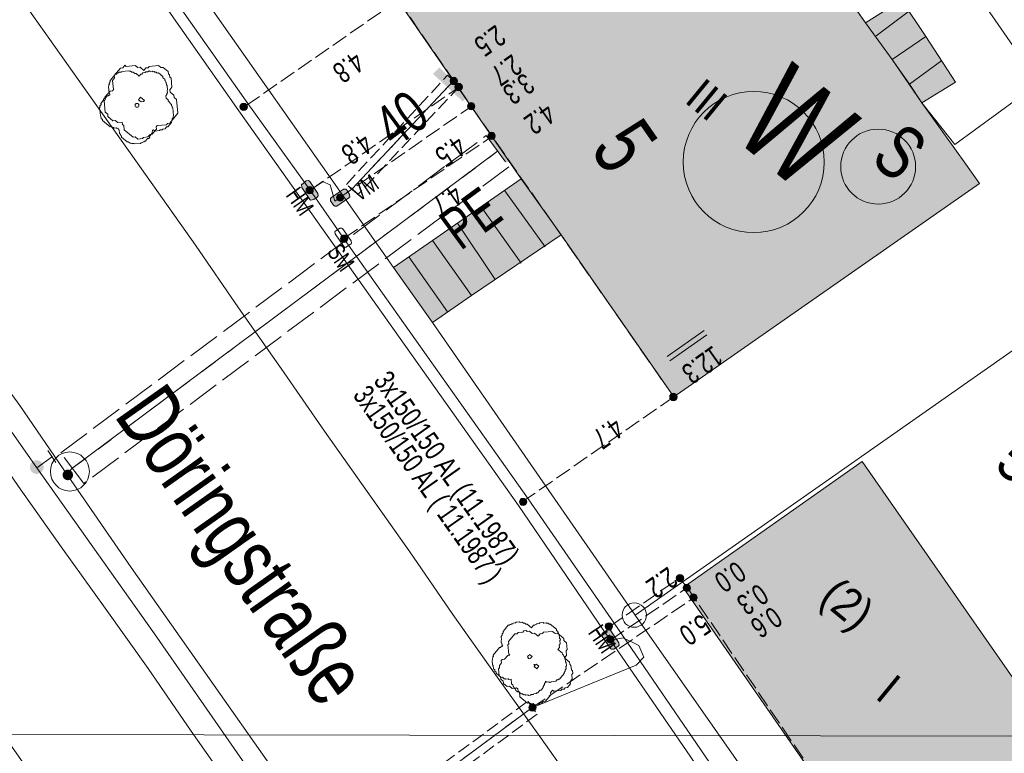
# Model space of a CAD drawing. Header units: metres. Extents: x -740 to 758, y -633 to 854.
# Tile 692 of 1056: x 217 to 242, y -124 to -105. Entities that reach past the tile are written whole.
import ezdxf

# ---------------------------------------------------------------- set-up
doc = ezdxf.new("R2010")
doc.units = ezdxf.units.M
doc.header["$MEASUREMENT"] = 0
for name, pattern in [('333_125', [0.4576, 0.3328, -0.1248]), ('333_333', [0.6656, 0.3328, -0.3328]), ('416_125', [0.5408, 0.416, -0.1248]), ('416_416', [0.832, 0.416, -0.416]), ('832_208', [1.04, 0.832, -0.208])]:
    doc.linetypes.add(name, pattern=pattern)
for name, color, linetype in [('Gas.LOVION', 7, 'Continuous'), ('Gis.LOVION', 7, 'Continuous'), ('Grundkarte.LOVION', 7, 'Continuous'), ('Grundkarte_Text.LOVION', 7, 'Continuous'), ('Strom.LOVION', 7, 'Continuous'), ('StromBemass.LOVION', 7, 'Continuous'), ('ViewBounds.LOVION', 7, 'Continuous'), ('Wasser.LOVION', 7, 'Continuous')]:
    doc.layers.add(name, color=color, linetype=linetype)
doc.styles.add('ERSTELLTER_STIL_1', font='arial.ttf')

msp = doc.modelspace()

# ---------------------------------------------------------------- hatches: boundary and pattern name
at = {"layer": 'Gas.LOVION', "linetype": 'Continuous', "lineweight": 13}
for points in [[(217.422, -116.643), (217.435, -116.625), (217.445, -116.606), (217.453, -116.585), (217.459, -116.564), (217.461, -116.542), (217.461, -116.52), (217.459, -116.498), (217.453, -116.477), (217.445, -116.457), (217.434, -116.437), (217.421, -116.42), (217.406, -116.404), (217.389, -116.39), (217.371, -116.378), (217.351, -116.369), (217.33, -116.362), (217.308, -116.358), (217.286, -116.357), (217.264, -116.358), (217.243, -116.362), (217.222, -116.369), (217.202, -116.379), (217.184, -116.391), (217.167, -116.405), (217.152, -116.421), (217.139, -116.438), (217.128, -116.458), (217.12, -116.478), (217.115, -116.499), (217.112, -116.521), (217.112, -116.543), (217.115, -116.565), (217.121, -116.586), (217.129, -116.607), (217.14, -116.626), (217.153, -116.644), (217.168, -116.66), (217.185, -116.673), (217.203, -116.685), (217.223, -116.694), (217.244, -116.701), (217.266, -116.705), (217.287, -116.707), (217.309, -116.705), (217.331, -116.701), (217.352, -116.694), (217.372, -116.685), (217.39, -116.673), (217.407, -116.659)], [(217.423, -116.643), (217.436, -116.625), (217.446, -116.606), (217.454, -116.586), (217.46, -116.564), (217.462, -116.543), (217.462, -116.521), (217.459, -116.499), (217.454, -116.478), (217.446, -116.457), (217.435, -116.438), (217.422, -116.421), (217.407, -116.405), (217.39, -116.391), (217.372, -116.379), (217.352, -116.37), (217.331, -116.363), (217.309, -116.359), (217.287, -116.358), (217.266, -116.359), (217.244, -116.363), (217.223, -116.37), (217.203, -116.38), (217.185, -116.391), (217.168, -116.405), (217.153, -116.421), (217.14, -116.439), (217.13, -116.458), (217.122, -116.479), (217.116, -116.5), (217.114, -116.522), (217.114, -116.544), (217.117, -116.566), (217.122, -116.587), (217.13, -116.607), (217.141, -116.626), (217.154, -116.644), (217.169, -116.66), (217.186, -116.674), (217.204, -116.686), (217.224, -116.695), (217.245, -116.702), (217.267, -116.706), (217.289, -116.707), (217.31, -116.705), (217.332, -116.701), (217.353, -116.694), (217.373, -116.685), (217.391, -116.673), (217.408, -116.659)]]:
    msp.add_hatch(color=7, dxfattribs=at).paths.add_polyline_path(points)
at = {"layer": 'Grundkarte.LOVION', "linetype": 'Continuous', "lineweight": 18}
for color, points in [(9, [(226.532, -104.549), (229.701, -109.145), (230.728, -110.582), (233.617, -114.733), (241.447, -109.268), (241.102, -108.769), (239.973, -107.195), (239.661, -106.723), (239.215, -106.087), (238.532, -105.149), (235.885, -101.358), (234.444, -99.312), (234.31, -99.148)]), (254, [(240.073, -105.501), (239.449, -104.557), (238.532, -105.149), (239.215, -106.087)]), (254, [(240.838, -106.667), (240.073, -105.501), (239.215, -106.087), (239.973, -107.195)]), (254, [(230.728, -110.582), (229.701, -109.145), (227.432, -110.727), (228.427, -112.137)]), (254, [(228.427, -112.137), (227.432, -110.727), (226.435, -111.415), (227.43, -112.825)]), (254, [(233.858, -119.615), (239.398, -127.615), (242.362, -125.582), (242.566, -125.857), (244.225, -124.69), (238.448, -116.388)])]:
    msp.add_hatch(color=color, dxfattribs=at).paths.add_polyline_path(points)
at = {"layer": 'Strom.LOVION', "linetype": 'Continuous', "lineweight": 13}
for points in [[(228.368, -107), (227.604, -106.291), (227.443, -106.455), (228.207, -107.163)], [(224.078, -109.37), (224.285, -109.675), (224.301, -109.688), (224.389, -109.679), (224.471, -109.612), (224.497, -109.58), (224.492, -109.522), (224.284, -109.217), (224.252, -109.19), (224.194, -109.196), (224.098, -109.279), (224.069, -109.282)], [(224.981, -109.843), (225.286, -109.636), (225.312, -109.604), (225.307, -109.545), (225.237, -109.434), (225.205, -109.407), (225.146, -109.413), (224.841, -109.62), (224.815, -109.652), (224.82, -109.711), (224.89, -109.822), (224.923, -109.849)], [(231.778, -120.868), (232.001, -121.186), (232.017, -121.199), (232.076, -121.193), (232.187, -121.123), (232.214, -121.091), (232.208, -121.033), (232.001, -120.728), (231.969, -120.702), (231.91, -120.707), (231.799, -120.777), (231.772, -120.809)]]:
    msp.add_hatch(color=7, dxfattribs=at).paths.add_polyline_path(points)
at = {"layer": 'StromBemass.LOVION', "linetype": 'Continuous', "lineweight": 13}
for points in [[(228.046, -106.698), (228.053, -106.688), (228.059, -106.678), (228.063, -106.667), (228.066, -106.656), (228.067, -106.644), (228.067, -106.632), (228.066, -106.621), (228.063, -106.609), (228.058, -106.598), (228.053, -106.588), (228.046, -106.579), (228.038, -106.57), (228.029, -106.563), (228.019, -106.556), (228.008, -106.551), (227.997, -106.548), (227.985, -106.546), (227.974, -106.545), (227.962, -106.546), (227.95, -106.548), (227.939, -106.552), (227.929, -106.557), (227.919, -106.563), (227.91, -106.57), (227.902, -106.579), (227.895, -106.589), (227.889, -106.599), (227.885, -106.61), (227.882, -106.621), (227.881, -106.633), (227.881, -106.645), (227.882, -106.656), (227.885, -106.668), (227.889, -106.679), (227.895, -106.689), (227.902, -106.698), (227.91, -106.707), (227.919, -106.714), (227.929, -106.721), (227.94, -106.725), (227.951, -106.729), (227.963, -106.731), (227.974, -106.732), (227.986, -106.731), (227.998, -106.729), (228.009, -106.725), (228.019, -106.72), (228.029, -106.714), (228.038, -106.706)], [(228.046, -106.698), (228.053, -106.688), (228.059, -106.678), (228.063, -106.667), (228.066, -106.656), (228.067, -106.644), (228.067, -106.632), (228.066, -106.621), (228.063, -106.609), (228.058, -106.598), (228.053, -106.588), (228.046, -106.579), (228.038, -106.57), (228.029, -106.563), (228.019, -106.556), (228.008, -106.551), (227.997, -106.548), (227.985, -106.546), (227.974, -106.545), (227.962, -106.546), (227.95, -106.548), (227.939, -106.552), (227.929, -106.557), (227.919, -106.563), (227.91, -106.57), (227.902, -106.579), (227.895, -106.589), (227.889, -106.599), (227.885, -106.61), (227.882, -106.621), (227.881, -106.633), (227.881, -106.645), (227.882, -106.656), (227.885, -106.668), (227.889, -106.679), (227.895, -106.689), (227.902, -106.698), (227.91, -106.707), (227.919, -106.714), (227.929, -106.721), (227.94, -106.725), (227.951, -106.729), (227.963, -106.731), (227.974, -106.732), (227.986, -106.731), (227.998, -106.729), (228.009, -106.725), (228.019, -106.72), (228.029, -106.714), (228.038, -106.706)], [(228.175, -106.853), (228.182, -106.843), (228.188, -106.833), (228.192, -106.822), (228.195, -106.81), (228.197, -106.798), (228.197, -106.786), (228.195, -106.774), (228.192, -106.763), (228.188, -106.752), (228.182, -106.741), (228.175, -106.732), (228.167, -106.723), (228.157, -106.715), (228.147, -106.709), (228.136, -106.704), (228.125, -106.7), (228.113, -106.698), (228.101, -106.697), (228.089, -106.698), (228.078, -106.7), (228.066, -106.704), (228.055, -106.709), (228.045, -106.716), (228.036, -106.723), (228.028, -106.732), (228.021, -106.742), (228.015, -106.752), (228.011, -106.763), (228.008, -106.775), (228.006, -106.787), (228.006, -106.799), (228.008, -106.811), (228.011, -106.822), (228.015, -106.833), (228.021, -106.844), (228.028, -106.854), (228.037, -106.862), (228.046, -106.87), (228.056, -106.876), (228.067, -106.881), (228.078, -106.885), (228.09, -106.887), (228.102, -106.888), (228.114, -106.887), (228.126, -106.885), (228.137, -106.881), (228.148, -106.876), (228.158, -106.869), (228.167, -106.862)], [(222.665, -107.361), (222.672, -107.351), (222.677, -107.341), (222.682, -107.33), (222.685, -107.318), (222.686, -107.306), (222.686, -107.294), (222.685, -107.282), (222.682, -107.271), (222.677, -107.26), (222.671, -107.249), (222.664, -107.24), (222.656, -107.231), (222.647, -107.223), (222.637, -107.217), (222.626, -107.212), (222.614, -107.208), (222.603, -107.206), (222.591, -107.205), (222.579, -107.206), (222.567, -107.208), (222.556, -107.212), (222.545, -107.217), (222.535, -107.224), (222.525, -107.231), (222.517, -107.24), (222.51, -107.25), (222.505, -107.26), (222.5, -107.271), (222.497, -107.283), (222.496, -107.295), (222.496, -107.307), (222.497, -107.319), (222.5, -107.33), (222.505, -107.342), (222.511, -107.352), (222.518, -107.362), (222.526, -107.37), (222.535, -107.378), (222.545, -107.384), (222.556, -107.389), (222.568, -107.393), (222.579, -107.395), (222.591, -107.396), (222.603, -107.395), (222.615, -107.393), (222.626, -107.389), (222.637, -107.384), (222.647, -107.378), (222.657, -107.37)], [(228.492, -107.34), (228.499, -107.33), (228.505, -107.32), (228.509, -107.309), (228.512, -107.298), (228.513, -107.287), (228.513, -107.275), (228.512, -107.263), (228.509, -107.252), (228.505, -107.241), (228.499, -107.231), (228.492, -107.222), (228.484, -107.213), (228.475, -107.206), (228.465, -107.2), (228.455, -107.195), (228.444, -107.191), (228.432, -107.189), (228.421, -107.189), (228.409, -107.189), (228.398, -107.192), (228.387, -107.195), (228.376, -107.2), (228.366, -107.206), (228.358, -107.214), (228.35, -107.222), (228.343, -107.232), (228.337, -107.242), (228.333, -107.253), (228.33, -107.264), (228.329, -107.276), (228.329, -107.287), (228.33, -107.299), (228.333, -107.31), (228.337, -107.321), (228.343, -107.331), (228.35, -107.34), (228.358, -107.349), (228.367, -107.356), (228.377, -107.362), (228.387, -107.367), (228.398, -107.371), (228.41, -107.373), (228.421, -107.374), (228.433, -107.373), (228.444, -107.371), (228.455, -107.367), (228.466, -107.362), (228.476, -107.356), (228.485, -107.348)], [(229.018, -108.105), (229.025, -108.096), (229.03, -108.086), (229.035, -108.075), (229.037, -108.063), (229.039, -108.052), (229.039, -108.04), (229.037, -108.028), (229.034, -108.017), (229.03, -108.006), (229.024, -107.996), (229.017, -107.986), (229.009, -107.978), (229, -107.97), (228.99, -107.964), (228.98, -107.959), (228.969, -107.956), (228.957, -107.954), (228.946, -107.953), (228.934, -107.954), (228.922, -107.956), (228.911, -107.96), (228.901, -107.965), (228.891, -107.971), (228.882, -107.978), (228.874, -107.987), (228.867, -107.996), (228.861, -108.007), (228.857, -108.018), (228.854, -108.029), (228.853, -108.041), (228.853, -108.052), (228.854, -108.064), (228.857, -108.075), (228.862, -108.086), (228.867, -108.096), (228.874, -108.106), (228.882, -108.114), (228.891, -108.122), (228.901, -108.128), (228.912, -108.133), (228.923, -108.136), (228.934, -108.139), (228.946, -108.139), (228.958, -108.139), (228.969, -108.136), (228.98, -108.133), (228.991, -108.128), (229.001, -108.121), (229.01, -108.114)], [(224.354, -109.498), (224.361, -109.489), (224.367, -109.478), (224.371, -109.468), (224.374, -109.456), (224.375, -109.445), (224.375, -109.433), (224.374, -109.421), (224.371, -109.41), (224.367, -109.399), (224.361, -109.389), (224.354, -109.379), (224.346, -109.371), (224.337, -109.363), (224.327, -109.357), (224.316, -109.352), (224.305, -109.348), (224.294, -109.346), (224.282, -109.346), (224.27, -109.346), (224.259, -109.349), (224.248, -109.352), (224.237, -109.357), (224.227, -109.364), (224.218, -109.371), (224.21, -109.38), (224.203, -109.389), (224.198, -109.399), (224.193, -109.41), (224.19, -109.422), (224.189, -109.433), (224.189, -109.445), (224.19, -109.457), (224.193, -109.468), (224.198, -109.479), (224.203, -109.489), (224.21, -109.499), (224.218, -109.507), (224.228, -109.515), (224.237, -109.521), (224.248, -109.526), (224.259, -109.53), (224.271, -109.532), (224.283, -109.532), (224.294, -109.532), (224.306, -109.529), (224.317, -109.526), (224.327, -109.521), (224.337, -109.514), (224.346, -109.507)], [(225.137, -109.686), (225.144, -109.676), (225.15, -109.665), (225.154, -109.654), (225.157, -109.643), (225.159, -109.631), (225.159, -109.619), (225.157, -109.607), (225.154, -109.596), (225.15, -109.585), (225.144, -109.574), (225.137, -109.565), (225.129, -109.556), (225.12, -109.548), (225.11, -109.542), (225.099, -109.537), (225.087, -109.533), (225.076, -109.531), (225.064, -109.53), (225.052, -109.531), (225.04, -109.533), (225.029, -109.537), (225.018, -109.542), (225.008, -109.549), (224.999, -109.556), (224.991, -109.565), (224.984, -109.575), (224.978, -109.585), (224.974, -109.596), (224.971, -109.608), (224.969, -109.62), (224.969, -109.632), (224.971, -109.643), (224.974, -109.655), (224.978, -109.666), (224.984, -109.676), (224.991, -109.686), (224.999, -109.695), (225.009, -109.702), (225.019, -109.709), (225.029, -109.714), (225.041, -109.717), (225.052, -109.72), (225.064, -109.72), (225.076, -109.719), (225.088, -109.717), (225.099, -109.713), (225.11, -109.708), (225.12, -109.702), (225.129, -109.694)], [(225.239, -110.741), (225.246, -110.731), (225.252, -110.721), (225.256, -110.709), (225.259, -110.698), (225.26, -110.686), (225.26, -110.674), (225.259, -110.662), (225.256, -110.65), (225.251, -110.639), (225.246, -110.629), (225.239, -110.619), (225.23, -110.61), (225.221, -110.603), (225.211, -110.596), (225.2, -110.591), (225.189, -110.588), (225.177, -110.585), (225.165, -110.585), (225.153, -110.586), (225.141, -110.588), (225.13, -110.592), (225.119, -110.597), (225.109, -110.603), (225.1, -110.611), (225.091, -110.62), (225.084, -110.629), (225.079, -110.64), (225.074, -110.651), (225.071, -110.663), (225.07, -110.674), (225.07, -110.686), (225.072, -110.698), (225.075, -110.71), (225.079, -110.721), (225.085, -110.732), (225.092, -110.741), (225.1, -110.75), (225.109, -110.758), (225.119, -110.764), (225.13, -110.769), (225.142, -110.773), (225.154, -110.775), (225.165, -110.776), (225.177, -110.775), (225.189, -110.773), (225.201, -110.769), (225.211, -110.764), (225.222, -110.757), (225.231, -110.75)], [(233.68, -114.794), (233.687, -114.784), (233.693, -114.774), (233.697, -114.763), (233.7, -114.751), (233.701, -114.739), (233.701, -114.727), (233.7, -114.715), (233.697, -114.703), (233.692, -114.692), (233.687, -114.682), (233.679, -114.672), (233.671, -114.663), (233.662, -114.656), (233.652, -114.649), (233.641, -114.644), (233.629, -114.641), (233.618, -114.638), (233.606, -114.638), (233.594, -114.638), (233.582, -114.641), (233.57, -114.644), (233.56, -114.65), (233.549, -114.656), (233.54, -114.664), (233.532, -114.673), (233.525, -114.682), (233.519, -114.693), (233.515, -114.704), (233.512, -114.716), (233.51, -114.728), (233.51, -114.74), (233.512, -114.752), (233.515, -114.763), (233.519, -114.774), (233.525, -114.785), (233.532, -114.795), (233.541, -114.803), (233.55, -114.811), (233.56, -114.817), (233.571, -114.822), (233.582, -114.826), (233.594, -114.828), (233.606, -114.829), (233.618, -114.828), (233.63, -114.826), (233.641, -114.822), (233.652, -114.817), (233.662, -114.811), (233.672, -114.803)], [(233.679, -114.795), (233.686, -114.785), (233.692, -114.774), (233.696, -114.763), (233.699, -114.752), (233.701, -114.74), (233.701, -114.728), (233.699, -114.716), (233.696, -114.704), (233.692, -114.693), (233.686, -114.683), (233.679, -114.673), (233.671, -114.664), (233.661, -114.657), (233.651, -114.65), (233.641, -114.645), (233.629, -114.642), (233.617, -114.639), (233.605, -114.639), (233.593, -114.64), (233.582, -114.642), (233.57, -114.646), (233.559, -114.651), (233.549, -114.657), (233.54, -114.665), (233.532, -114.674), (233.525, -114.683), (233.519, -114.694), (233.515, -114.705), (233.512, -114.717), (233.51, -114.728), (233.511, -114.74), (233.512, -114.752), (233.515, -114.764), (233.52, -114.775), (233.525, -114.785), (233.532, -114.795), (233.541, -114.804), (233.55, -114.811), (233.56, -114.818), (233.571, -114.823), (233.582, -114.827), (233.594, -114.829), (233.606, -114.83), (233.618, -114.829), (233.63, -114.826), (233.641, -114.823), (233.652, -114.818), (233.662, -114.811), (233.671, -114.803)], [(229.827, -117.481), (229.834, -117.471), (229.839, -117.461), (229.844, -117.45), (229.847, -117.438), (229.848, -117.426), (229.848, -117.414), (229.847, -117.403), (229.844, -117.391), (229.839, -117.38), (229.833, -117.369), (229.826, -117.36), (229.818, -117.351), (229.809, -117.343), (229.799, -117.337), (229.788, -117.332), (229.776, -117.328), (229.765, -117.326), (229.753, -117.325), (229.741, -117.326), (229.729, -117.329), (229.718, -117.332), (229.707, -117.337), (229.697, -117.344), (229.688, -117.351), (229.68, -117.36), (229.673, -117.37), (229.667, -117.38), (229.662, -117.392), (229.659, -117.403), (229.658, -117.415), (229.658, -117.427), (229.66, -117.439), (229.663, -117.45), (229.667, -117.462), (229.673, -117.472), (229.68, -117.482), (229.688, -117.49), (229.697, -117.498), (229.707, -117.504), (229.718, -117.509), (229.73, -117.513), (229.741, -117.515), (229.753, -117.516), (229.765, -117.515), (229.777, -117.513), (229.788, -117.509), (229.799, -117.504), (229.809, -117.498), (229.819, -117.49)], [(233.844, -119.438), (233.851, -119.428), (233.857, -119.417), (233.861, -119.406), (233.864, -119.395), (233.866, -119.383), (233.866, -119.371), (233.864, -119.359), (233.861, -119.348), (233.857, -119.337), (233.851, -119.326), (233.844, -119.316), (233.836, -119.308), (233.827, -119.3), (233.816, -119.294), (233.806, -119.289), (233.794, -119.285), (233.783, -119.283), (233.771, -119.282), (233.759, -119.283), (233.747, -119.285), (233.736, -119.289), (233.725, -119.294), (233.715, -119.301), (233.706, -119.308), (233.698, -119.317), (233.691, -119.327), (233.685, -119.337), (233.681, -119.348), (233.678, -119.36), (233.676, -119.372), (233.676, -119.384), (233.678, -119.395), (233.681, -119.407), (233.685, -119.418), (233.691, -119.428), (233.698, -119.438), (233.706, -119.447), (233.715, -119.454), (233.725, -119.461), (233.736, -119.466), (233.748, -119.469), (233.759, -119.472), (233.771, -119.472), (233.783, -119.471), (233.795, -119.469), (233.806, -119.465), (233.817, -119.46), (233.827, -119.454), (233.836, -119.446)], [(233.847, -119.437), (233.854, -119.428), (233.86, -119.417), (233.865, -119.406), (233.868, -119.394), (233.869, -119.383), (233.869, -119.371), (233.867, -119.359), (233.864, -119.347), (233.86, -119.336), (233.854, -119.326), (233.847, -119.316), (233.839, -119.307), (233.83, -119.3), (233.82, -119.293), (233.809, -119.288), (233.797, -119.285), (233.786, -119.282), (233.774, -119.282), (233.762, -119.282), (233.75, -119.285), (233.739, -119.288), (233.728, -119.294), (233.718, -119.3), (233.708, -119.308), (233.7, -119.316), (233.693, -119.326), (233.688, -119.337), (233.683, -119.348), (233.68, -119.359), (233.679, -119.371), (233.679, -119.383), (233.68, -119.395), (233.683, -119.407), (233.688, -119.418), (233.694, -119.428), (233.701, -119.438), (233.709, -119.446), (233.718, -119.454), (233.728, -119.46), (233.739, -119.466), (233.751, -119.469), (233.762, -119.471), (233.774, -119.472), (233.786, -119.471), (233.798, -119.469), (233.809, -119.465), (233.82, -119.46), (233.83, -119.454), (233.839, -119.446)], [(234.023, -119.687), (234.03, -119.678), (234.036, -119.667), (234.04, -119.656), (234.043, -119.645), (234.044, -119.633), (234.044, -119.621), (234.043, -119.609), (234.04, -119.598), (234.036, -119.587), (234.03, -119.576), (234.023, -119.567), (234.015, -119.558), (234.006, -119.551), (233.995, -119.544), (233.985, -119.539), (233.973, -119.536), (233.962, -119.534), (233.95, -119.533), (233.938, -119.534), (233.927, -119.536), (233.915, -119.54), (233.905, -119.545), (233.895, -119.551), (233.885, -119.559), (233.877, -119.567), (233.87, -119.577), (233.865, -119.587), (233.86, -119.598), (233.858, -119.61), (233.856, -119.622), (233.856, -119.633), (233.858, -119.645), (233.861, -119.657), (233.865, -119.668), (233.871, -119.678), (233.878, -119.688), (233.886, -119.696), (233.895, -119.704), (233.905, -119.71), (233.916, -119.715), (233.927, -119.719), (233.939, -119.721), (233.951, -119.722), (233.962, -119.721), (233.974, -119.719), (233.985, -119.715), (233.996, -119.71), (234.006, -119.703), (234.015, -119.696)], [(234.193, -119.932), (234.2, -119.922), (234.205, -119.912), (234.21, -119.901), (234.213, -119.89), (234.214, -119.878), (234.214, -119.867), (234.212, -119.855), (234.21, -119.844), (234.205, -119.833), (234.2, -119.823), (234.193, -119.813), (234.185, -119.805), (234.176, -119.797), (234.166, -119.791), (234.155, -119.786), (234.144, -119.783), (234.133, -119.781), (234.121, -119.78), (234.109, -119.781), (234.098, -119.783), (234.087, -119.786), (234.076, -119.791), (234.066, -119.798), (234.057, -119.805), (234.049, -119.814), (234.043, -119.823), (234.037, -119.833), (234.033, -119.844), (234.03, -119.856), (234.028, -119.867), (234.028, -119.879), (234.03, -119.89), (234.033, -119.902), (234.037, -119.913), (234.043, -119.923), (234.05, -119.932), (234.058, -119.941), (234.067, -119.948), (234.077, -119.954), (234.087, -119.959), (234.098, -119.963), (234.11, -119.965), (234.121, -119.966), (234.133, -119.965), (234.145, -119.963), (234.156, -119.959), (234.166, -119.954), (234.176, -119.948), (234.185, -119.94)], [(232.025, -120.675), (232.032, -120.665), (232.038, -120.654), (232.042, -120.643), (232.045, -120.632), (232.047, -120.62), (232.047, -120.608), (232.045, -120.596), (232.042, -120.584), (232.038, -120.573), (232.032, -120.563), (232.025, -120.553), (232.017, -120.545), (232.007, -120.537), (231.997, -120.531), (231.986, -120.525), (231.975, -120.522), (231.963, -120.52), (231.951, -120.519), (231.939, -120.52), (231.928, -120.522), (231.916, -120.526), (231.905, -120.531), (231.895, -120.537), (231.886, -120.545), (231.878, -120.554), (231.871, -120.563), (231.865, -120.574), (231.861, -120.585), (231.858, -120.597), (231.857, -120.608), (231.857, -120.62), (231.858, -120.632), (231.861, -120.644), (231.866, -120.655), (231.871, -120.665), (231.878, -120.675), (231.887, -120.684), (231.896, -120.691), (231.906, -120.698), (231.917, -120.703), (231.928, -120.706), (231.94, -120.709), (231.952, -120.709), (231.964, -120.708), (231.976, -120.706), (231.987, -120.702), (231.998, -120.697), (232.008, -120.691), (232.017, -120.683)], [(232.069, -121.011), (232.076, -121.001), (232.082, -120.991), (232.086, -120.98), (232.089, -120.968), (232.09, -120.956), (232.09, -120.944), (232.089, -120.932), (232.086, -120.921), (232.081, -120.91), (232.075, -120.899), (232.068, -120.89), (232.06, -120.881), (232.051, -120.874), (232.041, -120.867), (232.03, -120.862), (232.019, -120.858), (232.007, -120.856), (231.995, -120.856), (231.983, -120.856), (231.972, -120.859), (231.96, -120.862), (231.949, -120.867), (231.939, -120.874), (231.93, -120.882), (231.922, -120.89), (231.915, -120.9), (231.909, -120.91), (231.905, -120.921), (231.902, -120.933), (231.901, -120.945), (231.901, -120.957), (231.902, -120.969), (231.905, -120.98), (231.91, -120.991), (231.915, -121.002), (231.923, -121.011), (231.931, -121.02), (231.94, -121.028), (231.95, -121.034), (231.961, -121.039), (231.972, -121.043), (231.984, -121.045), (231.996, -121.045), (232.008, -121.045), (232.019, -121.042), (232.031, -121.039), (232.041, -121.034), (232.052, -121.027), (232.061, -121.02)], [(230.064, -122.752), (230.071, -122.743), (230.077, -122.732), (230.081, -122.721), (230.084, -122.71), (230.086, -122.698), (230.086, -122.686), (230.084, -122.674), (230.081, -122.663), (230.077, -122.652), (230.071, -122.642), (230.064, -122.632), (230.056, -122.623), (230.047, -122.616), (230.037, -122.61), (230.026, -122.605), (230.015, -122.601), (230.003, -122.599), (229.991, -122.598), (229.979, -122.599), (229.968, -122.601), (229.956, -122.605), (229.946, -122.61), (229.936, -122.616), (229.927, -122.624), (229.919, -122.633), (229.912, -122.642), (229.906, -122.653), (229.902, -122.664), (229.899, -122.675), (229.897, -122.687), (229.897, -122.699), (229.899, -122.71), (229.902, -122.722), (229.906, -122.733), (229.912, -122.743), (229.919, -122.753), (229.927, -122.761), (229.936, -122.769), (229.946, -122.775), (229.957, -122.78), (229.968, -122.784), (229.98, -122.786), (229.992, -122.787), (230.004, -122.786), (230.015, -122.784), (230.026, -122.78), (230.037, -122.775), (230.047, -122.769), (230.056, -122.761)]]:
    msp.add_hatch(color=7, dxfattribs=at).paths.add_polyline_path(points)
at = {"layer": 'Wasser.LOVION', "linetype": 'Continuous', "lineweight": 13}
for points in [[(228.879, -108.147), (229.336, -108.738), (229.625, -108.517), (229.181, -107.91)], [(218.185, -116.814), (218.195, -116.801), (218.203, -116.786), (218.209, -116.77), (218.213, -116.754), (218.215, -116.738), (218.215, -116.721), (218.213, -116.704), (218.209, -116.688), (218.203, -116.672), (218.195, -116.658), (218.185, -116.644), (218.173, -116.632), (218.16, -116.622), (218.146, -116.613), (218.131, -116.606), (218.115, -116.6), (218.099, -116.597), (218.082, -116.596), (218.065, -116.597), (218.049, -116.601), (218.033, -116.606), (218.018, -116.613), (218.004, -116.622), (217.991, -116.633), (217.979, -116.645), (217.97, -116.659), (217.962, -116.673), (217.955, -116.689), (217.951, -116.705), (217.949, -116.722), (217.949, -116.738), (217.952, -116.755), (217.956, -116.771), (217.962, -116.787), (217.97, -116.801), (217.98, -116.815), (217.991, -116.827), (218.004, -116.838), (218.019, -116.847), (218.034, -116.854), (218.05, -116.859), (218.066, -116.862), (218.083, -116.863), (218.099, -116.862), (218.116, -116.859), (218.132, -116.853), (218.147, -116.846), (218.161, -116.837), (218.174, -116.826)], [(218.185, -116.818), (218.195, -116.805), (218.203, -116.79), (218.209, -116.775), (218.213, -116.758), (218.215, -116.742), (218.215, -116.725), (218.213, -116.709), (218.209, -116.692), (218.203, -116.677), (218.195, -116.662), (218.185, -116.649), (218.173, -116.637), (218.16, -116.626), (218.146, -116.617), (218.131, -116.61), (218.115, -116.605), (218.099, -116.602), (218.082, -116.601), (218.065, -116.602), (218.049, -116.605), (218.033, -116.61), (218.018, -116.617), (218.004, -116.626), (217.991, -116.637), (217.98, -116.649), (217.97, -116.663), (217.962, -116.678), (217.956, -116.693), (217.952, -116.709), (217.95, -116.726), (217.95, -116.743), (217.952, -116.759), (217.956, -116.775), (217.962, -116.791), (217.97, -116.806), (217.98, -116.819), (217.992, -116.831), (218.005, -116.842), (218.019, -116.851), (218.034, -116.858), (218.05, -116.863), (218.066, -116.866), (218.083, -116.867), (218.1, -116.866), (218.116, -116.863), (218.132, -116.857), (218.147, -116.85), (218.161, -116.841), (218.174, -116.831)]]:
    msp.add_hatch(color=7, dxfattribs=at).paths.add_polyline_path(points)

# ---------------------------------------------------------------- linework, layer by layer
at = {"layer": 'Gas.LOVION', "color": 5, "linetype": 'Continuous', "lineweight": 18}
msp.add_lwpolyline([(247.544, -148.956), (245.732, -146.444), (241.281, -141.278), (240.336, -140.233), (236.034, -143.239), (228.887, -133.165), (225.033, -127.601), (220.305, -120.807), (217.287, -116.551), (214.679, -112.845), (212.587, -109.887), (210.594, -107.038), (204.242, -97.994), (203.693, -97.22), (197.631, -88.119), (184.686, -97.645), (177.765, -102.43), (156.123, -117.625), (134.48, -133.115), (128.45, -137.34)], dxfattribs=at)
at = {"layer": 'Gas.LOVION', "color": 7, "linetype": 'Continuous', "lineweight": 13}
for points in [[(217.287, -116.551), (217.688, -116.261)], [(217.569, -116.11), (217.777, -116.414)]]:
    msp.add_lwpolyline(points, dxfattribs=at)
at = {"layer": 'Gis.LOVION', "color": 44, "linetype": 'Continuous', "lineweight": 18}
for points in [[(220.254, -107.896), (220.257, -107.926), (220.244, -107.942), (220.247, -107.971), (220.18, -108.051), (220.183, -108.081), (220.157, -108.113), (220.128, -108.116), (220.075, -108.18), (220.046, -108.183), (220.032, -108.199), (220.003, -108.202), (219.99, -108.218), (219.961, -108.221), (219.947, -108.237), (219.801, -108.251), (219.785, -108.238), (219.726, -108.244), (219.71, -108.23), (219.681, -108.233), (219.633, -108.194), (219.604, -108.197), (219.459, -108.078), (219.456, -108.048), (219.44, -108.035), (219.437, -108.006), (219.405, -107.979), (219.396, -107.892), (219.38, -107.878), (219.377, -107.849), (219.348, -107.852), (219.332, -107.839), (219.274, -107.845), (219.257, -107.831), (219.228, -107.834), (219.196, -107.808), (219.167, -107.811), (218.974, -107.652), (218.971, -107.623), (218.939, -107.596), (218.933, -107.538), (218.917, -107.525), (218.897, -107.32), (218.91, -107.304), (218.907, -107.274), (218.934, -107.242), (218.931, -107.213), (218.997, -107.133), (218.994, -107.103), (219.007, -107.087), (219.037, -107.084), (219.09, -107.02), (219.119, -107.017), (219.132, -107.001), (219.161, -106.998), (219.158, -106.969), (219.142, -106.956), (219.125, -106.78), (219.138, -106.764), (219.136, -106.735), (219.149, -106.719), (219.146, -106.69), (219.172, -106.657), (219.169, -106.628), (219.301, -106.467), (219.331, -106.465), (219.357, -106.432), (219.386, -106.43), (219.4, -106.414), (219.458, -106.408), (219.471, -106.392), (219.647, -106.375), (219.663, -106.388), (219.692, -106.385), (219.725, -106.411), (219.754, -106.408), (219.802, -106.448), (219.831, -106.445), (219.912, -106.511), (219.951, -106.463), (219.981, -106.46), (220.007, -106.428), (220.066, -106.422), (220.079, -106.406), (220.137, -106.401), (220.15, -106.384), (220.18, -106.382), (220.196, -106.395), (220.254, -106.389), (220.27, -106.402), (220.3, -106.399), (220.316, -106.413), (220.345, -106.41), (220.377, -106.436), (220.406, -106.433), (220.519, -106.526), (220.522, -106.555), (220.57, -106.595), (220.573, -106.624), (220.589, -106.637), (220.592, -106.666), (220.608, -106.68), (220.614, -106.738), (220.63, -106.751), (220.641, -106.869), (220.628, -106.885), (220.634, -106.943), (220.62, -106.959), (220.623, -106.988), (220.597, -107.021), (220.603, -107.079), (220.651, -107.119), (220.654, -107.148), (220.702, -107.188), (220.705, -107.217), (220.737, -107.243), (220.74, -107.273), (220.756, -107.286), (220.759, -107.315), (220.775, -107.328), (220.795, -107.533), (220.782, -107.549), (220.784, -107.579), (220.758, -107.611), (220.761, -107.64), (220.735, -107.672), (220.737, -107.701), (220.645, -107.814), (220.616, -107.817), (220.576, -107.865), (220.517, -107.871), (220.504, -107.887), (220.446, -107.893), (220.433, -107.909), (220.315, -107.92), (220.283, -107.894)], [(230.324, -122.015), (230.327, -122.044), (230.3, -122.076), (230.303, -122.106), (230.263, -122.154), (230.266, -122.183), (230.214, -122.247), (230.184, -122.25), (230.131, -122.315), (230.102, -122.317), (230.089, -122.334), (230.03, -122.339), (230.017, -122.355), (229.959, -122.361), (229.945, -122.377), (229.887, -122.383), (229.871, -122.37), (229.812, -122.375), (229.796, -122.362), (229.767, -122.365), (229.735, -122.339), (229.705, -122.341), (229.641, -122.289), (229.612, -122.292), (229.564, -122.252), (229.561, -122.223), (229.513, -122.183), (229.51, -122.154), (229.494, -122.141), (229.491, -122.111), (229.459, -122.085), (229.447, -121.968), (229.389, -121.973), (229.373, -121.96), (229.314, -121.966), (229.298, -121.953), (229.269, -121.956), (229.221, -121.916), (229.191, -121.919), (229.063, -121.813), (229.06, -121.784), (229.028, -121.758), (229.025, -121.728), (228.993, -121.702), (228.984, -121.614), (228.968, -121.601), (228.957, -121.484), (228.97, -121.468), (228.967, -121.438), (228.98, -121.422), (228.977, -121.393), (228.991, -121.377), (228.988, -121.348), (229.146, -121.155), (229.175, -121.152), (229.202, -121.12), (229.231, -121.117), (229.215, -121.104), (229.209, -121.045), (229.193, -121.032), (229.188, -120.973), (229.201, -120.957), (229.192, -120.87), (229.219, -120.837), (229.216, -120.808), (229.242, -120.776), (229.239, -120.747), (229.371, -120.586), (229.401, -120.583), (229.414, -120.567), (229.443, -120.564), (229.456, -120.548), (229.486, -120.545), (229.499, -120.529), (229.557, -120.523), (229.571, -120.507), (229.658, -120.499), (229.674, -120.512), (229.733, -120.506), (229.765, -120.533), (229.794, -120.53), (229.827, -120.556), (229.856, -120.553), (229.968, -120.646), (230.021, -120.582), (230.05, -120.579), (230.064, -120.563), (230.093, -120.56), (230.106, -120.544), (230.165, -120.538), (230.178, -120.522), (230.266, -120.513), (230.282, -120.527), (230.34, -120.521), (230.356, -120.534), (230.386, -120.531), (230.418, -120.558), (230.447, -120.555), (230.608, -120.687), (230.611, -120.716), (230.643, -120.742), (230.646, -120.772), (230.662, -120.785), (230.665, -120.814), (230.681, -120.827), (230.689, -120.915), (230.705, -120.928), (230.708, -120.958), (230.695, -120.974), (230.703, -121.062), (230.677, -121.094), (230.683, -121.152), (230.643, -121.201), (230.756, -121.293), (230.759, -121.322), (230.791, -121.349), (230.794, -121.378), (230.81, -121.391), (230.812, -121.42), (230.829, -121.434), (230.837, -121.521), (230.853, -121.535), (230.862, -121.623), (230.849, -121.639), (230.854, -121.697), (230.828, -121.729), (230.831, -121.759), (230.804, -121.791), (230.807, -121.82), (230.688, -121.965), (230.659, -121.967), (230.646, -121.984), (230.617, -121.986), (230.59, -122.019), (230.473, -122.03), (230.46, -122.046), (230.431, -122.049), (230.414, -122.036), (230.356, -122.041)], [(229.942, -121.432), (229.928, -121.448), (229.912, -121.435), (229.883, -121.437), (229.88, -121.408), (229.864, -121.395), (229.877, -121.379), (229.891, -121.363), (229.904, -121.347), (229.917, -121.331), (229.981, -121.383), (229.968, -121.4), (229.955, -121.416)]]:
    msp.add_lwpolyline(points, close=True, dxfattribs=at)
msp.add_circle((219.857, -107.263), 0.0496, dxfattribs=at)
at = {"layer": 'Grundkarte.LOVION', "color": 253, "linetype": 'Continuous', "lineweight": 18}
for points in [[(243.054, -113.012), (232.627, -120.327), (227.43, -112.825), (226.435, -111.415), (220.428, -102.87), (219.363, -101.348), (213.457, -92.941), (212.424, -91.446), (208.713, -86.134), (209.538, -82.181), (306.193, -14.24)], [(243.797, -94.615), (237.702, -99.082), (242.968, -106.695), (240.817, -108.265), (239.973, -107.195), (240.838, -106.667), (240.073, -105.501), (239.449, -104.557), (238.532, -105.149), (234.31, -99.148), (233.04, -97.351), (233.788, -96.835), (233.029, -95.727), (232.346, -94.788), (231.631, -95.331), (227.35, -89.336), (224.231, -84.942), (224.926, -84.49), (224.754, -84.24), (228.623, -81.498), (230.528, -84.356), (229.135, -87.034), (233.734, -93.559), (251, -90.896)]]:
    msp.add_lwpolyline(points, dxfattribs=at)
at = {"layer": 'Grundkarte.LOVION', "color": 8, "linetype": 'Continuous', "lineweight": 18}
for points in [[(243.054, -113.012), (232.627, -120.327), (227.43, -112.825), (226.435, -111.415), (220.428, -102.87), (219.363, -101.348), (213.457, -92.941), (212.424, -91.446), (208.713, -86.134), (209.538, -82.181), (306.193, -14.24)], [(231.279, -124.981), (230.182, -123.433), (229.052, -121.859), (227.955, -120.311), (226.852, -118.704), (224.658, -115.609), (223.555, -114.002), (222.458, -112.454), (221.355, -110.848), (220.258, -109.3), (206.442, -89.814), (206.128, -89.017), (205.938, -88.592), (205.781, -88.194), (205.65, -87.763), (205.525, -87.391), (205.328, -86.583), (205.288, -86.173), (205.222, -85.795), (205.24, -85.38), (205.223, -85.204)], [(222.34, -124.85), (221.243, -123.302), (220.14, -121.695), (219.043, -120.148), (217.914, -118.573), (216.817, -117.025), (215.714, -115.419), (214.617, -113.871), (213.487, -112.297), (212.417, -110.717), (211.287, -109.143), (210.19, -107.595), (209.534, -106.624), (208.851, -105.686), (208.2, -104.775)], [(239.215, -106.087), (240.073, -105.501)], [(227.432, -110.727), (228.427, -112.137)]]:
    msp.add_lwpolyline(points, dxfattribs=at)
for points in [[(192.336, -94.267), (194.801, -92.578), (209.538, -82.181), (208.713, -86.134), (212.424, -91.446), (213.457, -92.941), (219.363, -101.348), (220.428, -102.87), (226.435, -111.415), (227.43, -112.825), (232.627, -120.327), (243.723, -136.177), (247.968, -136.974), (229.741, -147.948), (230.725, -143.803), (215.611, -122.227), (196.581, -95.064)], [(192.336, -94.267), (194.801, -92.578), (209.538, -82.181), (208.713, -86.134), (212.424, -91.446), (213.457, -92.941), (219.363, -101.348), (220.428, -102.87), (226.435, -111.415), (227.43, -112.825), (232.627, -120.327), (243.723, -136.177), (247.968, -136.974), (229.741, -147.948), (230.725, -143.803), (215.611, -122.227), (196.581, -95.064)], [(226.532, -104.549), (234.31, -99.148), (234.444, -99.312), (235.885, -101.358), (238.532, -105.149), (239.215, -106.087), (239.661, -106.723), (239.973, -107.195), (241.102, -108.769), (241.447, -109.268), (233.617, -114.733), (230.728, -110.582), (229.701, -109.145)], [(232.627, -120.327), (243.054, -113.012), (248.928, -121.393), (253.882, -128.534), (255.904, -131.381), (247.968, -136.974), (243.723, -136.177)], [(233.858, -119.615), (238.448, -116.388), (244.225, -124.69), (242.566, -125.857), (242.362, -125.582), (239.398, -127.615)]]:
    msp.add_lwpolyline(points, close=True, dxfattribs=at)
at = {"layer": 'Grundkarte.LOVION', "color": 251, "linetype": 'Continuous', "lineweight": 13}
for points in [[(240.073, -105.501), (239.215, -106.087), (238.532, -105.149), (239.449, -104.557)], [(240.838, -106.667), (239.973, -107.195), (239.215, -106.087), (240.073, -105.501)], [(230.728, -110.582), (228.427, -112.137), (227.432, -110.727), (229.701, -109.145)], [(228.427, -112.137), (227.43, -112.825), (226.435, -111.415), (227.432, -110.727)]]:
    msp.add_lwpolyline(points, close=True, dxfattribs=at)
for points in [[(238.8, -105.477), (239.627, -104.864)], [(239.661, -106.723), (240.488, -106.11)], [(229.288, -109.452), (230.315, -110.888)], [(228.678, -109.866), (229.705, -111.302)], [(228.068, -110.28), (229.037, -111.722)], [(226.822, -111.141), (227.817, -112.551)]]:
    msp.add_lwpolyline(points, dxfattribs=at)
at = {"layer": 'Grundkarte.LOVION', "color": 253, "linetype": 'Continuous', "lineweight": 18}
msp.add_lwpolyline([(247.968, -136.974), (243.723, -136.177), (232.627, -120.327), (243.054, -113.012), (254.25, -105.09), (260.155, -113.498), (264.485, -119.695), (267.19, -123.479), (255.904, -131.381)], close=True, dxfattribs=at)
at = {"layer": 'Grundkarte.LOVION', "color": 9, "linetype": 'Continuous', "lineweight": 18}
for points in [[(220.376, -107.781), (220.349, -107.813), (220.355, -107.872), (220.249, -108), (220.191, -108.006), (220.138, -108.07), (220.021, -108.082), (219.994, -108.114), (219.877, -108.125), (219.813, -108.073), (219.755, -108.078), (219.53, -107.893), (219.518, -107.776), (219.486, -107.75), (219.48, -107.691), (219.363, -107.703), (219.299, -107.65), (219.24, -107.656), (219.112, -107.55), (219.106, -107.491), (219.042, -107.439), (219.013, -107.146), (219.04, -107.114), (219.034, -107.055), (219.166, -106.895), (219.224, -106.889), (219.251, -106.857), (219.228, -106.622), (219.281, -106.558), (219.275, -106.5), (219.434, -106.307), (219.492, -106.301), (219.545, -106.237), (219.577, -106.263), (219.811, -106.24), (219.876, -106.293), (219.934, -106.287), (220.031, -106.367), (220.083, -106.302), (220.142, -106.297), (220.168, -106.265), (220.403, -106.242), (220.467, -106.294), (220.525, -106.289), (220.654, -106.394), (220.66, -106.453), (220.692, -106.479), (220.697, -106.538), (220.73, -106.564), (220.753, -106.799), (220.7, -106.863), (220.705, -106.921), (220.802, -107.001), (220.808, -107.059), (220.872, -107.112), (220.906, -107.463), (220.695, -107.72), (220.636, -107.726), (220.61, -107.758)], [(220.02, -107.166), (219.961, -107.171), (219.897, -107.119), (219.924, -107.086), (219.95, -107.054), (220.046, -107.134)], [(230.509, -122.248), (230.456, -122.312), (230.462, -122.371), (230.33, -122.532), (230.271, -122.537), (230.245, -122.57), (230.186, -122.575), (230.16, -122.607), (230.043, -122.619), (230.011, -122.592), (229.952, -122.598), (229.92, -122.572), (229.862, -122.577), (229.669, -122.419), (229.657, -122.302), (229.625, -122.275), (229.619, -122.217), (229.587, -122.19), (229.47, -122.202), (229.406, -122.149), (229.347, -122.155), (229.251, -122.076), (229.245, -122.017), (229.181, -121.964), (229.175, -121.906), (229.143, -121.879), (229.126, -121.704), (229.152, -121.671), (229.147, -121.613), (229.199, -121.549), (229.194, -121.49), (229.22, -121.458), (229.279, -121.452), (229.358, -121.356), (229.416, -121.35), (229.384, -121.324), (229.361, -121.089), (229.388, -121.057), (229.382, -120.999), (229.541, -120.806), (229.599, -120.8), (229.626, -120.768), (229.743, -120.757), (229.769, -120.724), (229.828, -120.719), (229.86, -120.745), (229.918, -120.739), (229.983, -120.792), (230.041, -120.787), (230.138, -120.866), (230.19, -120.801), (230.249, -120.796), (230.275, -120.764), (230.51, -120.741), (230.574, -120.794), (230.632, -120.788), (230.793, -120.92), (230.799, -120.978), (230.863, -121.031), (230.88, -121.207), (230.854, -121.239), (230.865, -121.356), (230.812, -121.42), (230.941, -121.526), (230.947, -121.585), (230.979, -121.611), (230.99, -121.728), (231.022, -121.755), (231.028, -121.813), (231.002, -121.845), (231.013, -121.962), (230.96, -122.027), (230.966, -122.085), (230.887, -122.182), (230.828, -122.187), (230.802, -122.219), (230.743, -122.225), (230.717, -122.257), (230.541, -122.275)], [(230.127, -121.665), (230.101, -121.697), (230.036, -121.644), (230.063, -121.612), (230.031, -121.586), (230.089, -121.58), (230.153, -121.633)]]:
    msp.add_lwpolyline(points, close=True, dxfattribs=at)
msp.add_circle((232.602, -120.324), 0.312, dxfattribs=at)
at = {"layer": 'Strom.LOVION', "color": 150, "linetype": 'Continuous', "lineweight": 18}
for points in [[(246.232, -137.055), (246.058, -137.989), (245.319, -137.839), (243.601, -137.505), (237.388, -128.817), (231.994, -120.965), (231.806, -120.703), (229.633, -117.516), (222.466, -107.399), (215.566, -97.582), (208.558, -87.73), (207.489, -86.017)], [(245.059, -136.845), (244.927, -137.464), (243.784, -137.25), (237.914, -129.061), (237.637, -128.645), (232.085, -120.528), (229.882, -117.344), (225.133, -110.641), (224.291, -109.438), (222.7, -107.214), (217.964, -100.495), (215.815, -97.41), (215.646, -97.19), (214.15, -95.045), (208.67, -87.365), (207.741, -85.874)]]:
    msp.add_lwpolyline(points, dxfattribs=at)
at = {"layer": 'Strom.LOVION', "color": 7, "linetype": '333_125', "lineweight": 13}
for points in [[(225.222, -109.288), (227.816, -106.492), (228.124, -106.772), (225.528, -109.538)], [(229.872, -122.532), (230.111, -122.863), (223.55, -127.702), (223.311, -127.371)]]:
    msp.add_lwpolyline(points, close=True, dxfattribs=at)
at = {"layer": 'Strom.LOVION', "color": 5, "linetype": 'Continuous', "lineweight": 18}
for points in [[(227.963, -106.64), (225.367, -109.406), (225.049, -109.63), (224.924, -109.716), (224.81, -109.298), (224.609, -109.214), (224.291, -109.438)], [(231.994, -120.965), (232.314, -120.904), (232.717, -121.101), (232.85, -121.399), (232.649, -121.61), (229.977, -122.699), (223.432, -127.551), (219.34, -130.596), (218.888, -131.867)]]:
    msp.add_lwpolyline(points, dxfattribs=at)
at = {"layer": 'Strom.LOVION', "color": 9, "linetype": '333_333', "lineweight": 18}
for points in [[(227.963, -106.64), (225.367, -109.406)], [(223.432, -127.551), (229.977, -122.699)]]:
    msp.add_lwpolyline(points, dxfattribs=at)
at = {"layer": 'Strom.LOVION', "color": 7, "linetype": 'Continuous', "lineweight": 13}
for points in [[(224.078, -109.37), (224.069, -109.282), (224.098, -109.279), (224.194, -109.196), (224.252, -109.19), (224.284, -109.217), (224.492, -109.522), (224.497, -109.58), (224.471, -109.612), (224.389, -109.679), (224.301, -109.688), (224.285, -109.675)], [(224.981, -109.843), (224.923, -109.849), (224.89, -109.822), (224.82, -109.711), (224.815, -109.652), (224.841, -109.62), (225.146, -109.413), (225.205, -109.407), (225.237, -109.434), (225.307, -109.545), (225.312, -109.604), (225.286, -109.636)], [(224.933, -110.557), (224.927, -110.499), (224.94, -110.483), (225.052, -110.413), (225.11, -110.407), (225.126, -110.42), (225.349, -110.738), (225.355, -110.797), (225.342, -110.813), (225.231, -110.883), (225.217, -110.899), (225.188, -110.902), (225.156, -110.875)], [(231.778, -120.868), (231.772, -120.809), (231.799, -120.777), (231.91, -120.707), (231.969, -120.702), (232.001, -120.728), (232.208, -121.033), (232.214, -121.091), (232.187, -121.123), (232.076, -121.193), (232.017, -121.199), (232.001, -121.186)]]:
    msp.add_lwpolyline(points, close=True, dxfattribs=at)
at = {"layer": 'Strom.LOVION', "color": 1, "linetype": 'Continuous', "lineweight": 18}
msp.add_circle((238.854, -108.832), 0.96, dxfattribs=at)
at = {"layer": 'StromBemass.LOVION', "color": 7, "linetype": '416_125', "lineweight": 13}
for points in [[(219.704, -94.709), (221.852, -97.795), (226.548, -104.562), (222.591, -107.313)], [(226.548, -104.562), (228.098, -106.804), (228.426, -107.29), (233.617, -114.733), (229.741, -117.417)], [(224.291, -109.438), (228.098, -106.804)], [(225.049, -109.63), (228.426, -107.29)], [(225.165, -110.667), (228.958, -108.05)], [(231.947, -120.63), (233.76, -119.374), (233.961, -119.62), (239.312, -127.491), (237.512, -128.731)], [(231.994, -120.965), (233.961, -119.62)], [(229.977, -122.699), (234.12, -119.885)]]:
    msp.add_lwpolyline(points, dxfattribs=at)
at = {"layer": 'StromBemass.LOVION', "color": 7, "linetype": 'Continuous', "lineweight": 13}
for points in [[(234.396, -113.031), (233.442, -113.701)], [(234.466, -113.142), (233.512, -113.812)]]:
    msp.add_lwpolyline(points, dxfattribs=at)
for centre, radius in [((227.974, -106.638), 0.0935), ((227.974, -106.638), 0.0935), ((228.102, -106.793), 0.0953), ((222.591, -107.301), 0.0954), ((228.421, -107.281), 0.0925), ((228.946, -108.046), 0.0932), ((224.282, -109.439), 0.0934), ((225.064, -109.625), 0.0949), ((225.165, -110.68), 0.0954), ((233.606, -114.733), 0.0957), ((233.606, -114.734), 0.0954), ((229.753, -117.421), 0.0953), ((233.771, -119.377), 0.095), ((233.774, -119.377), 0.0952), ((233.95, -119.627), 0.0944), ((234.121, -119.873), 0.093), ((231.952, -120.614), 0.0952), ((231.995, -120.951), 0.0949), ((229.991, -122.692), 0.0943)]:
    msp.add_circle(centre, radius, dxfattribs=at)
at = {"layer": 'ViewBounds.LOVION', "color": 1, "linetype": 'Continuous', "lineweight": 18}
msp.add_lwpolyline([(528.379, 238.399), (527.852, -123.837), (-505.561, -122.336), (-505.035, 239.901)], close=True, dxfattribs=at)
at = {"layer": 'Wasser.LOVION', "color": 150, "linetype": 'Continuous', "lineweight": 18}
for points in [[(198.246, -88.812), (198.686, -89.39), (198.805, -89.541), (202.706, -94.982), (205.162, -98.643), (206.192, -100.109), (209.247, -104.451), (211.213, -107.17), (213.471, -110.318), (216.85, -114.953), (218.074, -116.74), (219.71, -119.107), (225.322, -127.085), (225.822, -127.82), (230.106, -133.844), (234.34, -139.962), (239.181, -147.01), (239.593, -147.591)], [(218.074, -116.74), (218.124, -116.646), (218.19, -116.566), (229.1, -108.436)]]:
    msp.add_lwpolyline(points, dxfattribs=at)
at = {"layer": 'Wasser.LOVION', "color": 7, "linetype": '832_208', "lineweight": 13}
msp.add_lwpolyline([(228.809, -108.035), (229.39, -108.836), (218.494, -116.95), (217.9, -116.166)], close=True, dxfattribs=at)
at = {"layer": 'Wasser.LOVION', "color": 252, "linetype": '416_416', "lineweight": 18}
msp.add_lwpolyline([(218.19, -116.566), (229.1, -108.436)], dxfattribs=at)
at = {"layer": 'Wasser.LOVION', "color": 94, "linetype": 'Continuous', "lineweight": 18}
msp.add_circle((235.664, -108.715), 1.808, dxfattribs=at)
at = {"layer": 'Wasser.LOVION', "color": 7, "linetype": 'Continuous', "lineweight": 13}
msp.add_circle((218.135, -116.644), 0.5, dxfattribs=at)

# ---------------------------------------------------------------- texts
at = {"layer": 'Grundkarte_Text.LOVION', "color": 7, "linetype": 'Continuous', "lineweight": 13, "attachment_point": 7, "style": 'ERSTELLTER_STIL_1'}
for s, insert, char_height, rotation in [('{\\A1;\\W0.89453x;III}', (233.86, -107.165), 0.83072, 320.5836), ('{\\A1;\\W0.89449x;52/4}', (241.778, -116.556), 1.1243, 320.5864), ('{\\A1;\\W0.89452x;(2)}', (237.157, -120.14), 0.83072, 320.5836), ('{\\A1;\\W0.89454x;I}', (238.748, -122.436), 0.83074, 320.5848)]:
    msp.add_mtext(s, dxfattribs=dict(at, insert=insert, char_height=char_height, rotation=rotation))
at = {"layer": 'Grundkarte_Text.LOVION', "color": 8, "linetype": 'Continuous', "lineweight": 18, "attachment_point": 7, "style": 'ERSTELLTER_STIL_1'}
for s, insert, char_height, rotation in [('{\\A1;\\W0.71561x;5}', (231.433, -108.406), 1.60084, 304.7971), ('{\\A1;\\W0.71559x;Döringstraße}', (218.852, -115.487), 1.60085, 305.2139)]:
    msp.add_mtext(s, dxfattribs=dict(at, insert=insert, char_height=char_height, rotation=rotation))
at = {"layer": 'Strom.LOVION', "color": 1, "linetype": 'Continuous', "lineweight": 18, "insert": (238.611, -108.711), "char_height": 1.37442, "attachment_point": 7, "rotation": 320.5841, "style": 'ERSTELLTER_STIL_1'}
msp.add_mtext('{\\A1;\\W0.71556x;S}', dxfattribs=at)
at = {"layer": 'Strom.LOVION', "color": 7, "linetype": 'Continuous', "lineweight": 13, "attachment_point": 7, "style": 'ERSTELLTER_STIL_1'}
for s, insert, char_height, rotation in [('{\\A1;\\W0.71563x;VM}', (225.544, -109.745), 0.44461, 34.2411), ('{\\A1;\\W0.71563x;HM}', (223.652, -109.567), 0.44459, 305.2473), ('{\\A1;\\W0.71558x;SM}', (224.703, -111.022), 0.44463, 305.2434), ('{\\A1;\\W0.71562x;HM}', (231.4, -120.772), 0.44458, 304.2477)]:
    msp.add_mtext(s, dxfattribs=dict(at, insert=insert, char_height=char_height, rotation=rotation))
at = {"layer": 'Strom.LOVION', "color": 150, "linetype": 'Continuous', "lineweight": 18, "char_height": 0.53357, "attachment_point": 7, "rotation": 305.2428, "style": 'ERSTELLTER_STIL_1'}
for s, insert in [('{\\A1;\\W0.72683x;3x150/150 AL (11.1987)}', (225.771, -114.413)), ('{\\A1;\\W0.70856x;3x150/150 AL ( 11.1987 ) }', (225.242, -114.784))]:
    msp.add_mtext(s, dxfattribs=dict(at, insert=insert))
at = {"layer": 'StromBemass.LOVION', "color": 7, "linetype": 'Continuous', "lineweight": 13, "attachment_point": 7, "style": 'ERSTELLTER_STIL_1'}
for s, insert, char_height, rotation in [('{\\A1;\\W0.71552x;2.5}', (229.051, -105.175), 0.53356, 215.2506), ('{\\A1;\\W0.71561x;4.8}', (225.426, -105.853), 0.53355, 215.2444), ('{\\A1;\\W0.71556x;2.7}', (229.473, -105.933), 0.53353, 215.246), ('{\\A1;\\W0.71551x;3.3}', (229.787, -106.405), 0.53358, 215.249), ('{\\A1;\\W0.71555x;4.2}', (230.335, -107.178), 0.53355, 215.2444), ('{\\A1;\\W0.71561x;4.8}', (225.645, -107.945), 0.53355, 215.2444), ('{\\A1;\\W0.71551x;4.5}', (228.046, -108.005), 0.53358, 215.249), ('{\\A1;\\W0.71555x;4.7}', (227.97, -109.27), 0.53355, 215.2444), ('{\\A1;\\W0.71552x;12.3}', (234.616, -113.392), 0.53358, 215.249), ('{\\A1;\\W0.71555x;4.7}', (232.085, -115.237), 0.53355, 215.2444), ('{\\A1;\\W0.71557x;2.2}', (233.468, -119.068), 0.53355, 214.2451), ('{\\A1;\\W0.71557x;0.0}', (235.215, -118.912), 0.53355, 214.2451), ('{\\A1;\\W0.71557x;0.3}', (235.79, -119.49), 0.53355, 214.2451), ('{\\A1;\\W0.71557x;0.6}', (236.143, -120.077), 0.53355, 214.2451), ('{\\A1;\\W0.71557x;5.0}', (234.314, -120.271), 0.53355, 214.2451)]:
    msp.add_mtext(s, dxfattribs=dict(at, insert=insert, char_height=char_height, rotation=rotation))
at = {"layer": 'Wasser.LOVION', "color": 94, "linetype": 'Continuous', "lineweight": 18, "insert": (235.056, -108.032), "char_height": 2.48985, "attachment_point": 7, "rotation": 320.5841, "style": 'ERSTELLTER_STIL_1'}
msp.add_mtext('{\\A1;\\W0.71561x;W}', dxfattribs=at)
at = {"layer": 'Wasser.LOVION', "color": 150, "linetype": 'Continuous', "lineweight": 18, "char_height": 1.0671, "attachment_point": 7, "rotation": 36.2418, "style": 'ERSTELLTER_STIL_1'}
for s, insert in [('{\\A1;\\W0.71560x;40}', (226.473, -108.392)), ('{\\A1;\\W0.71558x;PE}', (228.146, -111.001))]:
    msp.add_mtext(s, dxfattribs=dict(at, insert=insert))

doc.saveas('drawing.dxf')
